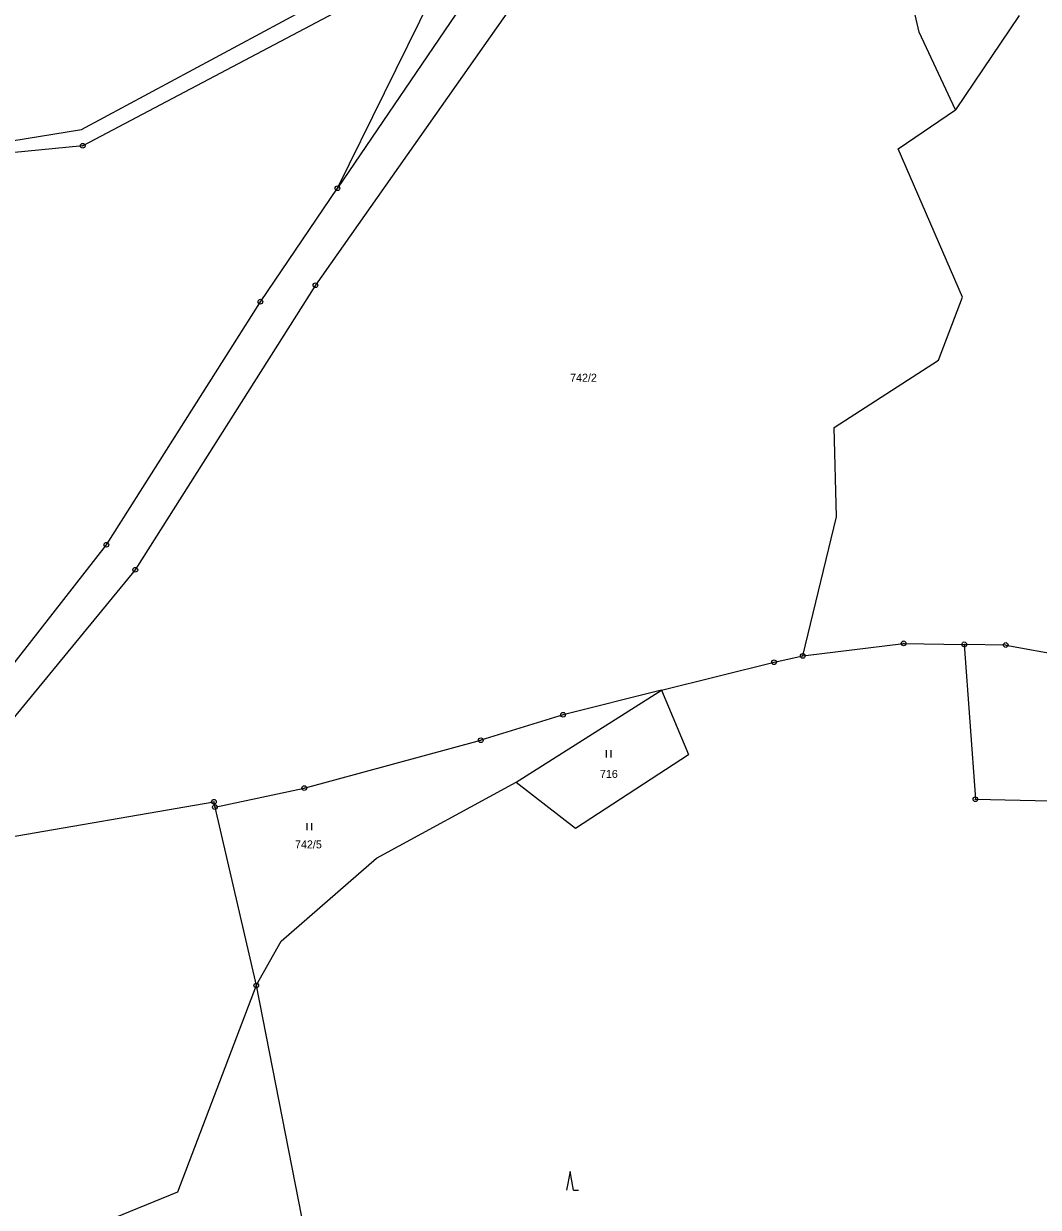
# Model space of a CAD drawing. Extents: x -754970 to -752637, y -970569 to -968179.
# Drawn here: x -754191 to -753975.6, y -969678.2 to -969426.8 of the extents above; entities that cross this region are included whole.
import ezdxf
from ezdxf.enums import TextEntityAlignment as Align

# ---------------------------------------------------------------- set-up
doc = ezdxf.new("R2010")
doc.units = 0
doc.header["$LTSCALE"] = 0.68
for name, color, linetype, lineweight in [('1', 7, 'Continuous', 25), ('3', 7, 'Continuous', 25), ('8', 7, 'Continuous', 25)]:
    doc.layers.add(name, color=color, linetype=linetype, lineweight=lineweight)
doc.layers.add('2', color=7, linetype='Continuous')

msp = doc.modelspace()

# ---------------------------------------------------------------- linework, layer by layer
at = {"layer": '1'}
for p, q in [((-754000.93, -969428.61), (-754005.25, -969409.66)), ((-754124.36, -969461.8), (-754100.72, -969413.68)), ((-754092.65, -969415.07), (-754124.36, -969461.8)), ((-754178.72, -969449.34), (-754121.58, -969418.57)), ((-754117.79, -969420.74), (-754178.43, -969452.78)), ((-754085.5, -969420.43), (-754129.03, -969482.4)), ((-753979.65, -969425.07), (-753993.17, -969445.13)), ((-753993.17, -969445.13), (-754000.93, -969428.61)), ((-754005.35, -969453.45), (-753993.17, -969445.13)), ((-754205.07, -969453.62), (-754178.72, -969449.34)), ((-754178.43, -969452.78), (-754199.92, -969454.85)), ((-753991.71, -969484.92), (-754005.35, -969453.45)), ((-754140.72, -969485.88), (-754124.36, -969461.8)), ((-754129.03, -969482.4), (-754167.27, -969542.82)), ((-754173.4, -969537.49), (-754140.72, -969485.88)), ((-753996.8, -969498.33), (-753991.71, -969484.92)), ((-754018.97, -969512.63), (-753996.8, -969498.33)), ((-754018.41, -969531.59), (-754018.97, -969512.63)), ((-754025.59, -969561.12), (-754018.41, -969531.59)), ((-754206.56, -969580.02), (-754173.4, -969537.49)), ((-754167.27, -969542.82), (-754201.29, -969584.18)), ((-754025.59, -969561.12), (-754004.19, -969558.44)), ((-754004.19, -969558.44), (-753991.33, -969558.65)), ((-753982.52, -969558.79), (-753991.33, -969558.65)), ((-753991.33, -969558.65), (-753988.96, -969591.55)), ((-753982.52, -969558.79), (-753953.35, -969564.15)), ((-754031.7, -969562.46), (-754025.59, -969561.12)), ((-754055.58, -969568.41), (-754031.7, -969562.46)), ((-754086.45, -969587.91), (-754055.58, -969568.41)), ((-754055.58, -969568.41), (-754076.46, -969573.6)), ((-754055.58, -969568.41), (-754049.88, -969582.03)), ((-754076.46, -969573.6), (-754093.94, -969579.03)), ((-754131.41, -969589.19), (-754093.94, -969579.03)), ((-754073.81, -969597.66), (-754049.88, -969582.03)), ((-754150.38, -969593.22), (-754131.41, -969589.19)), ((-754116.05, -969604.08), (-754086.45, -969587.91)), ((-754086.45, -969587.91), (-754073.81, -969597.66)), ((-753988.96, -969591.55), (-753941.47, -969592.61)), ((-754225.19, -969604.92), (-754150.58, -969592.09)), ((-754150.58, -969592.09), (-754150.38, -969593.22)), ((-754150.38, -969593.22), (-754141.6, -969631.12)), ((-754136.33, -969621.71), (-754116.05, -969604.08)), ((-754141.6, -969631.12), (-754136.33, -969621.71)), ((-754141.6, -969631.12), (-754158.31, -969675.02)), ((-754141.6, -969631.12), (-754130.34, -969688.78)), ((-754158.31, -969675.02), (-754251.03, -969712.66))]:
    msp.add_line(p, q, dxfattribs=at)
at = {"layer": '3'}
for p, q in [((-754067.271, -969582.65), (-754067.271, -969581.15)), ((-754066.27, -969582.65), (-754066.27, -969581.15)), ((-754130.821, -969598.14), (-754130.821, -969596.64)), ((-754129.82, -969598.14), (-754129.82, -969596.64)), ((-754074.23, -969674.58), (-754073.234, -969674.58))]:
    msp.add_line(p, q, dxfattribs=at)
msp.add_lwpolyline([(-754074.23, -969674.58), (-754074.98, -969670.58), (-754075.73, -969674.58)], dxfattribs=at)
at = {"layer": '8'}
for centre, radius in [((-754178.43, -969452.7799), 0.5), ((-754178.43, -969452.7799), 0.0303), ((-754124.36, -969461.7999), 0.5), ((-754124.36, -969461.7999), 0.0303), ((-754129.03, -969482.3999), 0.5), ((-754129.03, -969482.3999), 0.0303), ((-754140.72, -969485.8799), 0.5), ((-754140.72, -969485.8799), 0.0303), ((-754173.4, -969537.4899), 0.5), ((-754173.4, -969537.4899), 0.0303), ((-754167.27, -969542.8199), 0.5), ((-754167.27, -969542.8199), 0.0303), ((-754004.19, -969558.4399), 0.5), ((-754004.19, -969558.4399), 0.0303), ((-753991.33, -969558.6499), 0.5), ((-753991.33, -969558.6499), 0.0303), ((-753982.52, -969558.7899), 0.5), ((-753982.52, -969558.7899), 0.0303), ((-754025.59, -969561.1199), 0.5), ((-754025.59, -969561.1199), 0.0303), ((-754031.7, -969562.4599), 0.5), ((-754031.7, -969562.4599), 0.0303), ((-754076.46, -969573.5999), 0.5), ((-754076.46, -969573.5999), 0.0303), ((-754093.94, -969579.0299), 0.5), ((-754093.94, -969579.0299), 0.0303), ((-754131.41, -969589.1899), 0.5), ((-754131.41, -969589.1899), 0.0303), ((-754150.58, -969592.0899), 0.5), ((-753988.96, -969591.5499), 0.5), ((-753988.96, -969591.5499), 0.0303), ((-754150.38, -969593.2199), 0.5), ((-754150.58, -969592.0899), 0.0303), ((-754150.38, -969593.2199), 0.0303), ((-754141.6, -969631.1199), 0.5), ((-754141.6, -969631.1199), 0.0303)]:
    msp.add_circle(centre, radius, dxfattribs=at)

# ---------------------------------------------------------------- texts
at = {"layer": '2'}
for s, p in [('742/2', (-754072.14, -969502.875)), ('716', (-754066.759, -969587.025)), ('742/5', (-754130.53, -969601.985))]:
    msp.add_text(s, height=1.7, dxfattribs=at).set_placement(p, align=Align.CENTER)

doc.saveas('drawing.dxf')
